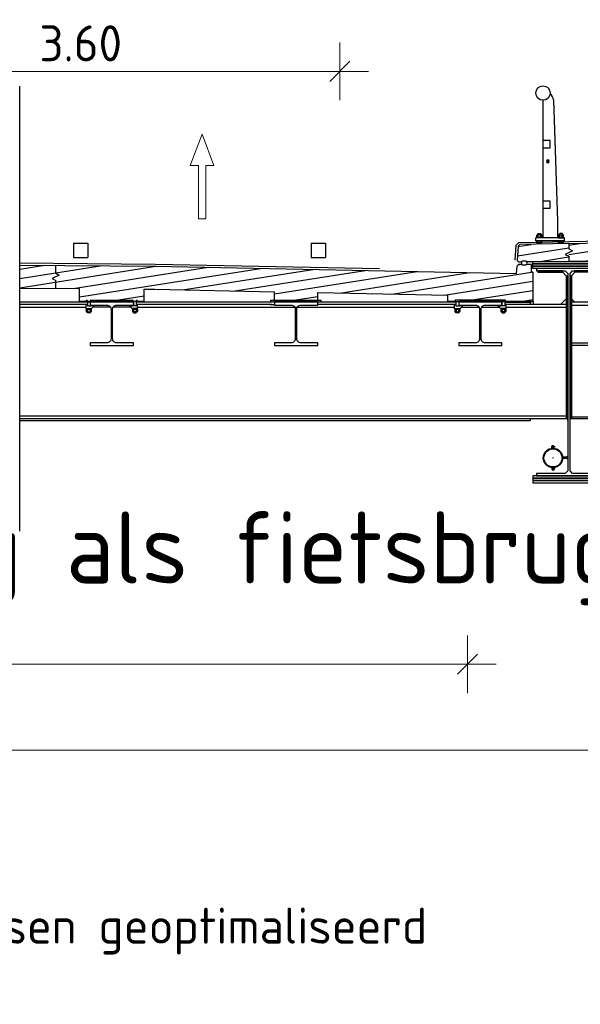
# Model space of a CAD drawing. Header units: metres. Extents: x -54 to 109, y -117 to 84.
# Tile 651 of 656: x 93.27 to 97.17, y 50.48 to 57.32. Entities that reach past the tile are written whole.
import ezdxf

# ---------------------------------------------------------------- set-up
doc = ezdxf.new("R2010")
doc.units = ezdxf.units.M
for name, pattern in [('AM-AS', [16, 10, -2, 2, -2]), ('CENTER', [2, 1.25, -0.25, 0.25, -0.25]), ('HIDDEN', [3.75, 2.5, -1.25])]:
    doc.linetypes.add(name, pattern=pattern)
doc.layers.get('Defpoints').update_dxf_attribs({"color": 151})
for name, color, linetype in [('015_DDRS_Brug', 1, 'Continuous'), ('L238', 2, 'Continuous'), ('L31', 1, 'Continuous'), ('L35', 2, 'Continuous'), ('L36', 2, 'Continuous'), ('L37', 2, 'HIDDEN'), ('L39', 3, 'Continuous'), ('L47', 4, 'Continuous'), ('L49', 4, 'Continuous'), ('L51', 252, 'Continuous')]:
    doc.layers.add(name, color=color, linetype=linetype)
for name, color, linetype, lineweight in [('B-WE-KW-KUNSTWERK-GD', 252, 'Continuous', 25), ('N-WE-AM-AS-GD', 10, 'AM-AS', 25), ('N-WE-VW-MARKERING-GD', 7, 'Continuous', 35), ('N-WE-VW-MARKERING-S', 7, 'Continuous', 25), ('N-WE-VW-MARKERING_PICTOGRAM-S', 7, 'Continuous', 25), ('X-XX-AL-DETAIL1-M', 7, 'Continuous', 18), ('X-XX-AL-T25', 7, 'Continuous', 25)]:
    doc.layers.add(name, color=color, linetype=linetype, lineweight=lineweight)
doc.styles.add('NLCS-ISO-M100-T25', font='NLCS-ISO.ttf', dxfattribs={"height": 0.25})
doc.styles.add('NLCS-ISO-M200-T25', font='NLCS-ISO.ttf', dxfattribs={"height": 0.5})
doc.dimstyles.new('NLCS-M100-T25-SCHRAP_L2_H2', dxfattribs={"dimscale": 0.1, "dimtxt": 2.5, "dimasz": 1.4, "dimexe": 2, "dimexo": 2, "dimgap": 0.7, "dimtad": 1, "dimzin": 0, "dimdsep": 46, "dimtxsty": 'NLCS-ISO-M100-T25', "dimblk": 'OBLIQUE', "dimcen": 0, "dimdle": 2, "dimclrd": 256, "dimclre": 256, "dimclrt": 256, "dimazin": 0, "dimtfac": 1, "dimtdec": 3, "dimtofl": 0, "dimtmove": 0, "dimatfit": 3, "dimldrblk": 'OBLIQUE', "dimfxl": 2, "dimfxlon": 1, "dimtfillclr": 256, "dimtolj": 1, "dimtzin": 0, "dimlwd": -1, "dimlwe": -1, "dimarcsym": 0})

# ---------------------------------------------------------------- blocks, each defined once
blk = doc.blocks.new('VW-MARKERING_010')
at = {"layer": 'N-WE-VW-MARKERING-S'}
for p, q in [((-0.05, 0.1), (0.05, 0.1)), ((-0.05, 0.1), (-0.05, 0)), ((0.05, 0.1), (0.05, 0)), ((-0.05, 0), (0.05, 0))]:
    blk.add_line(p, q, dxfattribs=at)
blk = doc.blocks.new('_Oblique')
at = {"color": 0, "linetype": 'ByBlock', "lineweight": -2}
blk.add_line((-0.5, -0.5), (0.5, 0.5), dxfattribs=at)
blk = doc.blocks.new('*D245')
at = {"layer": 'Defpoints', "color": 0, "transparency": 16777216}
for p in [(91.895, 56.9604), (91.895, 55.768), (95.495, 55.768)]:
    blk.add_point(p, dxfattribs=at)
at = {"layer": 'X-XX-AL-DETAIL1-M', "transparency": 16777216}
for p, q in [((91.895, 56.7604), (91.895, 57.1604)), ((95.495, 56.7604), (95.495, 57.1604)), ((95.695, 56.9604), (91.695, 56.9604))]:
    blk.add_line(p, q, dxfattribs=at)
at = {"layer": 'X-XX-AL-DETAIL1-M', "transparency": 16777216, "xscale": 0.14, "yscale": 0.14, "zscale": 0.14, "rotation": 180}
blk.add_blockref('_Oblique', (91.895, 56.9604), dxfattribs=at)
at = {"layer": 'X-XX-AL-DETAIL1-M', "transparency": 16777216, "xscale": 0.14, "yscale": 0.14, "zscale": 0.14}
blk.add_blockref('_Oblique', (95.495, 56.9604), dxfattribs=at)
at = {"layer": 'X-XX-AL-DETAIL1-M', "transparency": 16777216, "insert": (93.695, 57.1554), "char_height": 0.25, "attachment_point": 5, "style": 'NLCS-ISO-M100-T25'}
blk.add_mtext('\\A1;3.60', dxfattribs=at)
blk = doc.blocks.new('*D246')
at = {"layer": 'Defpoints', "color": 0, "transparency": 16777216}
for p in [(87.7368, 54.1893), (96.3812, 54.1893), (96.3812, 52.8448)]:
    blk.add_point(p, dxfattribs=at)
at = {"layer": 'X-XX-AL-DETAIL1-M', "transparency": 16777216}
for p, q in [((87.7368, 53.0448), (87.7368, 52.6448)), ((96.3812, 53.0448), (96.3812, 52.6448)), ((87.5368, 52.8448), (96.5812, 52.8448))]:
    blk.add_line(p, q, dxfattribs=at)
at = {"layer": 'X-XX-AL-DETAIL1-M', "transparency": 16777216, "xscale": 0.14, "yscale": 0.14, "zscale": 0.14, "rotation": 180}
blk.add_blockref('_Oblique', (87.7368, 52.8448), dxfattribs=at)
at = {"layer": 'X-XX-AL-DETAIL1-M', "transparency": 16777216, "xscale": 0.14, "yscale": 0.14, "zscale": 0.14}
blk.add_blockref('_Oblique', (96.3812, 52.8448), dxfattribs=at)
at = {"layer": 'X-XX-AL-DETAIL1-M', "transparency": 16777216, "insert": (92.059, 53.0398), "char_height": 0.25, "attachment_point": 5, "style": 'NLCS-ISO-M100-T25'}
blk.add_mtext('\\A1;8.64', dxfattribs=at)
blk = doc.blocks.new('*D248')
at = {"layer": 'Defpoints', "color": 0, "transparency": 16777216}
for p in [(86.159, 55.6564), (97.959, 55.6564), (97.959, 52.2485)]:
    blk.add_point(p, dxfattribs=at)
at = {"layer": 'X-XX-AL-DETAIL1-M', "transparency": 16777216}
for p, q in [((86.159, 52.4485), (86.159, 52.0485)), ((97.959, 52.4485), (97.959, 52.0485)), ((85.959, 52.2485), (98.159, 52.2485))]:
    blk.add_line(p, q, dxfattribs=at)
at = {"layer": 'X-XX-AL-DETAIL1-M', "transparency": 16777216, "xscale": 0.14, "yscale": 0.14, "zscale": 0.14, "rotation": 180}
blk.add_blockref('_Oblique', (86.159, 52.2485), dxfattribs=at)
at = {"layer": 'X-XX-AL-DETAIL1-M', "transparency": 16777216, "xscale": 0.14, "yscale": 0.14, "zscale": 0.14}
blk.add_blockref('_Oblique', (97.959, 52.2485), dxfattribs=at)
at = {"layer": 'X-XX-AL-DETAIL1-M', "transparency": 16777216, "insert": (92.059, 52.4435), "char_height": 0.25, "attachment_point": 5, "style": 'NLCS-ISO-M100-T25'}
blk.add_mtext('\\A1;11.80', dxfattribs=at)
blk = doc.blocks.new('SVW-MARKERING_PICTOGRAM_PIJL_RECHTDOOR-SO')
at = {"color": 0, "linetype": 'ByBlock', "lineweight": 18}
blk.add_lwpolyline([(-0.412, 0.485), (0, 1.571), (0.412, 0.485), (0.125, 0.485), (0.125, -1.371), (-0.125, -1.371), (-0.125, 0.485)], close=True, dxfattribs=at)
blk = doc.blocks.new('BMTB1562')
at = {"layer": 'L36'}
for radius in [0.5, 0.3, 0.1]:
    blk.add_circle((0, 0), radius, dxfattribs=at)
blk = doc.blocks.new('RTW-BMT-WAP12')
blk.add_hatch(color=256).paths.add_polyline_path([(-6, 0, 1), (6, 0, 1)])
blk = doc.blocks.new('brug')
at = {"layer": 'L51'}
h = blk.add_hatch(dxfattribs=at)
h.set_pattern_fill('LINE', color=0, scale=0.02, angle=242.84421, style=0)
h.set_pattern_definition([(188.922105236, (266284.92792, -321187.261703), (0.009848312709, -0.062731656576), [])])
h.paths.add_polyline_path([(5.8999, 0.225), (5.6999, 0.221), (5.6488, 0.17), (3.8149, 0.1333), (3.8149, 0.0093), (4.0649, 0.0093), (4.074, 0.0185), (5.3449, 0.0439), (5.4149, 0.043), (5.4149, 0.025), (5.8999, 0.025)])
h = blk.add_hatch(dxfattribs=at)
h.set_pattern_fill('LINE', color=0, scale=0.02, angle=188.922, style=0)
h.paths.add_polyline_path([(3.8149, 0.1333), (3.4743, 0.1265), (3.4636, 0.1163), (3.4564, 0.0173), (3.4657, 0.0075), (3.4867, 0.0079), (3.4918, 0.013), (3.5168, 0.0135), (3.5217, 0.0086), (3.5649, 0.0093), (3.8149, 0.0093)])
h = blk.add_hatch(dxfattribs=at)
h.set_pattern_fill('LINE', color=0, scale=0.02, angle=188.922, style=0)
h.paths.add_polyline_path([(-0.0001, -0.175), (-0.0001, -0.015), (0.941, -0.0238), (3.4498, -0.074), (3.4535, -0.0227), (3.4643, -0.0125), (3.4874, -0.0121), (3.4918, -0.0165), (3.5168, -0.017), (3.5224, -0.0114), (3.5549, -0.0107), (3.5549, -0.0657), (3.5649, -0.0657), (3.5649, -0.269), (3.3749, -0.269), (3.3749, -0.26), (3.0249, -0.26), (3.0249, -0.269), (2.9749, -0.269), (2.9749, -0.2245), (2.0699, -0.2064), (2.0699, -0.269), (1.7699, -0.269), (1.7699, -0.2004), (0.9387, -0.1838), (0.8649, -0.1831), (0.8649, -0.269), (0.4149, -0.269), (0.4149, -0.1789)])
at = {"layer": '015_DDRS_Brug', "color": 0}
for p, q in [((3.6349, 1.1287, 0), (3.6349, 0.8487, 0)), ((3.7069, 1.1309, 0), (3.7349, 0.2898, 0)), ((3.6349, 0.7987, 0), (3.6349, 0.4287, 0)), ((3.6349, 0.3787, 0), (3.6349, 0.1727, 0)), ((3.7349, 0.2898, 0), (3.7349, 0.1727, 0)), ((3.7849, 0.1727, 0), (3.5849, 0.1727, 0)), ((3.5849, 0.1527, 0), (3.5849, 0.1727, 0)), ((3.7849, 0.1527, 0), (3.5849, 0.1527, 0)), ((3.5924, 0.14, 0), (3.5924, 0.1519, 0)), ((3.5925, 0.1769, 0), (3.5925, 0.1931, 0)), ((3.6247, 0.1527, 0), (3.5957, 0.1527, 0)), ((3.6247, 0.1392, 0), (3.5957, 0.1392, 0)), ((3.6249, 0.194, 0), (3.5958, 0.194, 0)), ((3.6249, 0.176, 0), (3.5958, 0.176, 0)), ((3.6015, 0.2033, 0), (3.5999, 0.2016, 0)), ((3.5999, 0.194, 0), (3.5999, 0.2016, 0)), ((3.601, 0.1402, 0), (3.601, 0.1517, 0)), ((3.6011, 0.1771, 0), (3.6011, 0.1929, 0)), ((3.6015, 0.2033, 0), (3.6182, 0.2033, 0)), ((3.6182, 0.2033, 0), (3.6199, 0.2016, 0)), ((3.6185, 0.1402, 0), (3.6185, 0.1517, 0)), ((3.6186, 0.1771, 0), (3.6186, 0.1929, 0)), ((3.6199, 0.2016, 0), (3.6199, 0.194, 0)), ((3.6271, 0.14, 0), (3.6271, 0.1519, 0)), ((3.6272, 0.1769, 0), (3.6272, 0.1931, 0)), ((3.7425, 0.1769, 0), (3.7425, 0.1931, 0)), ((3.7427, 0.14, 0), (3.7427, 0.1519, 0)), ((3.7449, 0.194, 0), (3.7739, 0.194, 0)), ((3.7449, 0.176, 0), (3.7739, 0.176, 0)), ((3.745, 0.1527, 0), (3.774, 0.1527, 0)), ((3.745, 0.1392, 0), (3.774, 0.1392, 0)), ((3.7515, 0.2033, 0), (3.7499, 0.2016, 0)), ((3.7499, 0.2016, 0), (3.7499, 0.194, 0)), ((3.7511, 0.1771, 0), (3.7511, 0.1929, 0)), ((3.7512, 0.1402, 0), (3.7512, 0.1517, 0)), ((3.7682, 0.2033, 0), (3.7515, 0.2033, 0)), ((3.7682, 0.2033, 0), (3.7699, 0.2016, 0)), ((3.7686, 0.1771, 0), (3.7686, 0.1929, 0)), ((3.7687, 0.1402, 0), (3.7687, 0.1517, 0)), ((3.7699, 0.194, 0), (3.7699, 0.2016, 0)), ((3.7772, 0.1769, 0), (3.7772, 0.1931, 0)), ((3.7773, 0.14, 0), (3.7773, 0.1519, 0)), ((3.7849, 0.1527, 0), (3.7849, 0.1727, 0)), ((3.7733, -0.0557), (3.5999, -0.0557)), ((3.7733, -0.0657), (3.7733, -0.0557)), ((3.8564, -0.0657), (3.8329, -0.0892)), ((3.8564, -0.0657), (3.8564, -0.0557)), ((4.0299, -0.0557), (3.8564, -0.0557)), ((4.0299, -0.0657), (3.8564, -0.0657)), ((3.7969, -0.0892), (3.8069, -0.0892)), ((3.8069, -1.094, 0), (3.8069, -0.0892)), ((3.8329, -0.0892), (3.8229, -0.0892)), ((3.8229, -0.0892), (3.8229, -1.08, 0)), ((3.8329, -0.0892), (3.8329, -1.08)), ((0.4649, -0.274), (0.4649, -0.26)), ((0.4649, -0.274), (0.4649, -0.26)), ((0.4699, -0.269), (0.4699, -0.2981)), ((0.4899, -0.269), (0.4899, -0.2981)), ((0.7899, -0.269), (0.7899, -0.2981)), ((0.8099, -0.269), (0.8099, -0.2981)), ((0.8149, -0.274), (0.8149, -0.26)), ((0.8149, -0.274), (0.8149, -0.26)), ((1.7449, -0.274), (1.7449, -0.26)), ((2.0949, -0.274), (2.0949, -0.26)), ((2.9749, -0.269, 0), (3.5658, -0.269)), ((3.0249, -0.274), (3.0249, -0.26)), ((3.0249, -0.274), (3.0249, -0.26)), ((3.0299, -0.269), (3.0299, -0.2981)), ((3.0499, -0.269), (3.0499, -0.2981)), ((3.3499, -0.269), (3.3499, -0.2981)), ((3.3699, -0.269), (3.3699, -0.2981)), ((3.3749, -0.274), (3.3749, -0.26)), ((3.3749, -0.274), (3.3749, -0.26)), ((3.3749, -0.274), (3.3749, -0.26)), ((3.5458, -0.269), (3.5458, -0.288)), ((3.5658, -0.269), (3.5658, -0.288, 0)), ((3.8564, -0.274), (3.8329, -0.2505)), ((0.4899, -0.274), (-0.0001, -0.274)), ((-0.0001, -0.288), (0.4699, -0.288)), ((-0.0001, -0.307), (0.4609, -0.307)), ((0.4609, -0.2881), (0.4699, -0.2881)), ((0.4609, -0.3181), (0.4609, -0.2881)), ((0.4609, -0.3181), (0.4989, -0.3181)), ((0.4625, -0.3223), (0.4625, -0.3385)), ((0.4649, -0.3214), (0.4939, -0.3214)), ((0.4649, -0.3394), (0.4939, -0.3394)), ((0.4699, -0.2981), (0.496, -0.2981)), ((0.4699, -0.3463), (0.4699, -0.3394)), ((0.4711, -0.3225), (0.4711, -0.3383)), ((0.4886, -0.3225), (0.4886, -0.3383)), ((0.4899, -0.3394), (0.4899, -0.3463)), ((0.5009, -0.2994), (0.496, -0.2981)), ((0.4972, -0.3223), (0.4972, -0.3385)), ((0.4989, -0.3181), (0.5159, -0.3011)), ((0.5012, -0.2981), (0.5009, -0.2994)), ((0.5061, -0.2994), (0.5012, -0.2981)), ((0.5065, -0.2981), (0.5061, -0.2994)), ((0.5114, -0.2994), (0.5065, -0.2981)), ((0.631, -0.307), (0.51, -0.307)), ((0.5117, -0.2981), (0.5114, -0.2994)), ((0.5117, -0.2981), (0.5159, -0.2981)), ((0.5159, -0.2981), (0.5159, -0.293)), ((0.5159, -0.3011), (0.5159, -0.2981)), ((0.7698, -0.307), (0.6487, -0.307)), ((0.7639, -0.2981), (0.7639, -0.293)), ((0.7639, -0.3011), (0.7639, -0.2981)), ((0.768, -0.2981), (0.7639, -0.2981)), ((0.7809, -0.3181), (0.7639, -0.3011)), ((0.768, -0.2981), (0.7683, -0.2994)), ((0.7683, -0.2994), (0.7732, -0.2981)), ((0.7732, -0.2981), (0.7736, -0.2994)), ((0.7736, -0.2994), (0.7785, -0.2981)), ((0.7785, -0.2981), (0.7788, -0.2994)), ((0.7788, -0.2994), (0.7837, -0.2981)), ((0.8189, -0.3181), (0.7809, -0.3181)), ((0.7825, -0.3223), (0.7825, -0.3385)), ((0.8099, -0.2981), (0.7837, -0.2981)), ((0.8149, -0.3214), (0.7858, -0.3214)), ((0.8149, -0.3394), (0.7858, -0.3394)), ((0.7899, -0.3394), (0.7899, -0.3463)), ((0.7911, -0.3225), (0.7911, -0.3383)), ((0.8086, -0.3225), (0.8086, -0.3383)), ((1.7699, -0.274), (0.8099, -0.274)), ((0.8099, -0.288), (1.7499, -0.288)), ((0.8189, -0.2881), (0.8099, -0.2881)), ((0.8099, -0.3463), (0.8099, -0.3394)), ((0.8172, -0.3223), (0.8172, -0.3385)), ((0.8189, -0.3181), (0.8189, -0.2881)), ((0.8189, -0.307), (1.9287, -0.307)), ((1.7409, -0.2881), (1.7699, -0.2881)), ((1.9287, -0.307), (3.0209, -0.307)), ((3.0299, -0.274), (2.0699, -0.274)), ((2.0989, -0.2881), (2.0699, -0.2881)), ((2.0899, -0.288), (3.0299, -0.288)), ((3.0209, -0.2881), (3.0299, -0.2881)), ((3.0209, -0.3181), (3.0209, -0.2881)), ((3.0209, -0.3181), (3.0589, -0.3181)), ((3.0225, -0.3223), (3.0225, -0.3385)), ((3.0299, -0.274), (3.0249, -0.274)), ((3.0249, -0.3214), (3.0539, -0.3214)), ((3.0249, -0.3394), (3.0539, -0.3394)), ((3.0299, -0.2981), (3.056, -0.2981)), ((3.0299, -0.3463), (3.0299, -0.3394)), ((3.0311, -0.3225), (3.0311, -0.3383)), ((3.0486, -0.3225), (3.0486, -0.3383)), ((3.0499, -0.3394), (3.0499, -0.3463)), ((3.0609, -0.2994), (3.056, -0.2981)), ((3.0572, -0.3223), (3.0572, -0.3385)), ((3.0589, -0.3181), (3.0759, -0.3011)), ((3.0612, -0.2981), (3.0609, -0.2994)), ((3.0661, -0.2994), (3.0612, -0.2981)), ((3.0665, -0.2981), (3.0661, -0.2994)), ((3.0714, -0.2994), (3.0665, -0.2981)), ((3.07, -0.307), (3.191, -0.307)), ((3.0717, -0.2981), (3.0714, -0.2994)), ((3.0717, -0.2981), (3.0759, -0.2981)), ((3.0759, -0.2981), (3.0759, -0.293)), ((3.0759, -0.3011), (3.0759, -0.2981)), ((3.2087, -0.307), (3.3298, -0.307)), ((3.3239, -0.2981), (3.3239, -0.293)), ((3.3239, -0.3011), (3.3239, -0.2981)), ((3.328, -0.2981), (3.3239, -0.2981)), ((3.3409, -0.3181), (3.3239, -0.3011)), ((3.328, -0.2981), (3.3283, -0.2994)), ((3.3283, -0.2994), (3.3332, -0.2981)), ((3.3332, -0.2981), (3.3336, -0.2994)), ((3.3336, -0.2994), (3.3385, -0.2981)), ((3.3385, -0.2981), (3.3388, -0.2994)), ((3.3388, -0.2994), (3.3437, -0.2981)), ((3.3789, -0.3181), (3.3409, -0.3181)), ((3.3425, -0.3223), (3.3425, -0.3385)), ((3.3699, -0.2981), (3.3437, -0.2981)), ((3.3749, -0.3214), (3.3458, -0.3214)), ((3.3749, -0.3394), (3.3458, -0.3394)), ((3.3499, -0.3394), (3.3499, -0.3463)), ((3.3511, -0.3225), (3.3511, -0.3383)), ((3.3686, -0.3225), (3.3686, -0.3383)), ((3.3699, -0.274), (3.5458, -0.274)), ((3.3699, -0.274), (3.3749, -0.274)), ((3.3699, -0.288), (3.7969, -0.288, 0)), ((3.3789, -0.2881), (3.3699, -0.2881)), ((3.3699, -0.3463), (3.3699, -0.3394)), ((3.3772, -0.3223), (3.3772, -0.3385)), ((3.3789, -0.3181), (3.3789, -0.2881)), ((3.3789, -0.307), (3.7969, -0.307, 0)), ((3.7969, -0.288, 0), (3.7969, -1.08, 0)), ((5.4149, -0.274, 0), (3.8329, -0.274, 0)), ((3.8329, -0.293), (5.4029, -0.293)), ((0.4715, -0.3479), (0.4699, -0.3463)), ((0.4882, -0.3479), (0.4715, -0.3479)), ((0.4882, -0.3479), (0.4899, -0.3463)), ((0.7915, -0.3479), (0.7899, -0.3463)), ((0.7915, -0.3479), (0.8082, -0.3479)), ((0.8082, -0.3479), (0.8099, -0.3463)), ((3.0315, -0.3479), (3.0299, -0.3463)), ((3.0482, -0.3479), (3.0315, -0.3479)), ((3.0482, -0.3479), (3.0499, -0.3463)), ((3.3515, -0.3479), (3.3499, -0.3463)), ((3.3515, -0.3479), (3.3682, -0.3479)), ((3.3682, -0.3479), (3.3699, -0.3463)), ((3.8329, -0.555), (5.4029, -0.555)), ((5.4149, -0.574, 0), (3.8329, -0.574, 0)), ((-0.0001, -1.061), (3.7969, -1.061, 0)), ((-0.0001, -1.08), (3.8069, -1.08, 0)), ((3.5458, -1.08), (3.5458, -1.094)), ((3.8229, -1.08, 0), (4.0194, -1.08, 0)), ((3.8329, -1.07, 0), (4.0136, -1.07, 0)), ((-0.0001, -1.094), (3.5458, -1.094, 0))]:
    blk.add_line(p, q, dxfattribs=at)
at = {"layer": '015_DDRS_Brug', "color": 0, "linetype": 'HIDDEN'}
for p, q in [((3.5999, -0.0557), (3.5999, -0.0657)), ((3.5999, -0.0657), (3.7733, -0.0657)), ((3.7733, -0.0657), (3.7969, -0.0892)), ((3.7969, -0.0892), (3.7969, -0.288)), ((0.4649, -0.26), (0.4699, -0.26)), ((0.4649, -0.26), (0.4699, -0.26)), ((0.4899, -0.26), (0.7899, -0.26)), ((0.8099, -0.26), (0.8149, -0.26)), ((0.8099, -0.26), (0.8149, -0.26)), ((1.7449, -0.26), (2.0949, -0.26, 0)), ((3.0249, -0.26), (3.0299, -0.26)), ((3.0299, -0.26, 0), (3.0249, -0.26, 0)), ((3.0499, -0.26), (3.3749, -0.26)), ((3.3749, -0.26), (3.3699, -0.26)), ((3.3699, -0.26, 0), (3.3749, -0.26, 0)), ((3.7593, -0.288), (3.7969, -0.2505))]:
    blk.add_line(p, q, dxfattribs=at)
at = {"layer": '015_DDRS_Brug', "color": 0, "elevation": 0}
for points in [[(3.6849, 0.8487), (3.6349, 0.8487), (3.6349, 0.7987), (3.6849, 0.7987)], [(3.6849, 0.4287), (3.6349, 0.4287), (3.6349, 0.3787), (3.6849, 0.3787)], [(3.5939, 0.176), (3.6272, 0.176), (3.6289, 0.1744), (3.6289, 0.1727), (3.5922, 0.1727), (3.5922, 0.1744)], [(3.7759, 0.176), (3.7425, 0.176), (3.7409, 0.1744), (3.7409, 0.1727), (3.7775, 0.1727), (3.7775, 0.1744)], [(4.0649, -0.0067), (3.5649, -0.0067), (3.5649, 0.0093), (4.0649, 0.0093)], [(4.0649, -0.0227), (3.5649, -0.0227), (3.5649, -0.0067), (4.0649, -0.0067)], [(4.0649, -0.0387), (3.5649, -0.0387), (3.5649, -0.0227), (4.0649, -0.0227)], [(0.4959, -0.3214), (0.4625, -0.3214), (0.4609, -0.3198), (0.4609, -0.3181), (0.4975, -0.3181), (0.4975, -0.3198)], [(0.7839, -0.3214), (0.8172, -0.3214), (0.8189, -0.3198), (0.8189, -0.3181), (0.7822, -0.3181), (0.7822, -0.3198)], [(3.0559, -0.3214), (3.0225, -0.3214), (3.0209, -0.3198), (3.0209, -0.3181), (3.0575, -0.3181), (3.0575, -0.3198)], [(3.3439, -0.3214), (3.3772, -0.3214), (3.3789, -0.3198), (3.3789, -0.3181), (3.3422, -0.3181), (3.3422, -0.3198)], [(4.0649, -1.4787), (3.5649, -1.4787), (3.5649, -1.4947), (4.0649, -1.4947)], [(4.0649, -1.4947), (3.5649, -1.4947), (3.5649, -1.5107), (4.0649, -1.5107)], [(4.0649, -1.5107), (3.5649, -1.5107), (3.5649, -1.5267), (4.0649, -1.5267)]]:
    blk.add_lwpolyline(points, close=True, dxfattribs=at)
at = {"layer": '015_DDRS_Brug', "color": 0, "elevation": 0, "flags": 128}
blk.add_lwpolyline([(4.0399, -0.0557), (4.0399, -0.0387), (3.5899, -0.0387), (3.5899, -0.0557), (3.7897, -0.0557), (3.8069, -0.0729), (3.8069, -1.4445), (3.7897, -1.4617), (3.5899, -1.4617), (3.5899, -1.4787), (4.0399, -1.4787), (4.0399, -1.4617), (3.8401, -1.4617), (3.8229, -1.4445), (3.8229, -0.0729), (3.8401, -0.0557)], close=True, dxfattribs=at)
for points in [[(0.7899, -0.574), (0.7899, -0.555), (0.6724, -0.555, -0.414214), (0.6454, -0.528), (0.6454, -0.32, -0.414214), (0.6724, -0.293), (0.7899, -0.293), (0.7899, -0.274), (0.4899, -0.274), (0.4899, -0.293), (0.6074, -0.293, -0.414214), (0.6344, -0.32), (0.6344, -0.528, -0.414214), (0.6074, -0.555), (0.4899, -0.555), (0.4899, -0.574)], [(2.0699, -0.574), (2.0699, -0.555), (1.9524, -0.555, -0.414214), (1.9254, -0.528), (1.9254, -0.32, -0.414214), (1.9524, -0.293), (2.0699, -0.293), (2.0699, -0.274), (1.7699, -0.274), (1.7699, -0.293), (1.8874, -0.293, -0.414214), (1.9144, -0.32), (1.9144, -0.528, -0.414214), (1.8874, -0.555), (1.7699, -0.555), (1.7699, -0.574)], [(3.3499, -0.574), (3.3499, -0.555), (3.2324, -0.555, -0.414214), (3.2054, -0.528), (3.2054, -0.32, -0.414214), (3.2324, -0.293), (3.3499, -0.293), (3.3499, -0.274), (3.0499, -0.274), (3.0499, -0.293), (3.1674, -0.293, -0.414214), (3.1944, -0.32), (3.1944, -0.528, -0.414214), (3.1674, -0.555), (3.0499, -0.555), (3.0499, -0.574)]]:
    blk.add_lwpolyline(points, format="xyb", close=True, dxfattribs=at)
at = {"layer": '015_DDRS_Brug', "color": 0}
blk.add_circle((3.6349, 1.1787, 0), 0.05, dxfattribs=at)
for centre, radius, start, end in [((3.657, 1.1287, 0), 0.05, 2.46812, 56.99465), ((3.5947, 0.1491, 0), 0.00359, 89.97259, 130.2073), ((3.5947, 0.1428, 0), 0.00359, 229.7927, 270.02741), ((3.5949, 0.1904, 0), 0.00359, 89.97259, 130.2073), ((3.5949, 0.1796, 0), 0.00359, 229.7927, 270.02741), ((3.5952, 0.1363, 0), 0.0164, 69.45223, 91.68822), ((3.5952, 0.1556, 0), 0.0164, 268.31178, 290.54777), ((3.5953, 0.1776, 0), 0.0164, 69.45223, 91.68822), ((3.5953, 0.1924, 0), 0.0164, 268.31178, 290.54777), ((3.6097, 0.115, 0), 0.0377, 76.54629, 103.45371), ((3.6097, 0.1769, 0), 0.0377, 256.54629, 283.45371), ((3.6099, 0.1563, 0), 0.0377, 76.54629, 103.45371), ((3.6099, 0.2137, 0), 0.0377, 256.54629, 283.45371), ((3.6243, 0.1363, 0), 0.0164, 88.31178, 110.54777), ((3.6244, 0.1776, 0), 0.0164, 88.31178, 110.54777), ((3.6244, 0.1924, 0), 0.0164, 249.45223, 271.68822), ((3.6243, 0.1556, 0), 0.0164, 249.45223, 271.68822), ((3.6247, 0.1491, 0), 0.00359, 49.7927, 90.02741), ((3.6249, 0.1904, 0), 0.00359, 49.7927, 90.02741), ((3.6249, 0.1796, 0), 0.00359, 269.97259, 310.2073), ((3.6249, 0.1428, 0), 0.00359, 269.97259, 310.2073), ((3.7449, 0.1904, 0), 0.00359, 89.97259, 130.2073), ((3.7449, 0.1796, 0), 0.00359, 229.7927, 270.02741), ((3.7449, 0.1428, 0), 0.00359, 229.7927, 270.02741), ((3.745, 0.1491, 0), 0.00359, 89.97259, 130.2073), ((3.7453, 0.1776, 0), 0.0164, 69.45223, 91.68822), ((3.7453, 0.1924, 0), 0.0164, 268.31178, 290.54777), ((3.7454, 0.1556, 0), 0.0164, 268.31178, 290.54777), ((3.7455, 0.1363, 0), 0.0164, 69.45223, 91.68822), ((3.7599, 0.1563, 0), 0.0377, 76.54629, 103.45371), ((3.7599, 0.2137, 0), 0.0377, 256.54629, 283.45371), ((3.76, 0.115, 0), 0.0377, 76.54629, 103.45371), ((3.76, 0.1769, 0), 0.0377, 256.54629, 283.45371), ((3.7744, 0.1776, 0), 0.0164, 88.31178, 110.54777), ((3.7744, 0.1924, 0), 0.0164, 249.45223, 271.68822), ((3.7745, 0.1363, 0), 0.0164, 88.31178, 110.54777), ((3.7745, 0.1556, 0), 0.0164, 249.45223, 271.68822), ((3.7749, 0.1904, 0), 0.00359, 49.7927, 90.02741), ((3.7749, 0.1796, 0), 0.00359, 269.97259, 310.2073), ((3.775, 0.1491, 0), 0.00359, 49.7927, 90.02741), ((3.775, 0.1428, 0), 0.00359, 269.97259, 310.2073), ((0.4649, -0.325), 0.00359, 89.97259, 130.2073), ((0.4649, -0.3358), 0.00359, 229.7927, 270.02741), ((0.4653, -0.3378), 0.0164, 69.45223, 91.68822), ((0.4653, -0.323), 0.0164, 268.31178, 290.54777), ((0.4799, -0.3591), 0.0377, 76.54629, 103.45371), ((0.4799, -0.3017), 0.0377, 256.54629, 283.45371), ((0.4944, -0.3378), 0.0164, 88.31178, 110.54777), ((0.4944, -0.323), 0.0164, 249.45223, 271.68822), ((0.4949, -0.325), 0.00359, 49.7927, 90.02741), ((0.4949, -0.3358), 0.00359, 269.97259, 310.2073), ((0.7849, -0.325), 0.00359, 89.97259, 130.2073), ((0.7849, -0.3358), 0.00359, 229.7927, 270.02741), ((0.7853, -0.3378), 0.0164, 69.45223, 91.68822), ((0.7853, -0.323), 0.0164, 268.31178, 290.54777), ((0.7999, -0.3591), 0.0377, 76.54629, 103.45371), ((0.7999, -0.3017), 0.0377, 256.54629, 283.45371), ((0.8144, -0.3378), 0.0164, 88.31178, 110.54777), ((0.8144, -0.323), 0.0164, 249.45223, 271.68822), ((0.8149, -0.325), 0.00359, 49.7927, 90.02741), ((0.8149, -0.3358), 0.00359, 269.97259, 310.2073), ((3.0249, -0.325), 0.00359, 89.97259, 130.2073), ((3.0249, -0.3358), 0.00359, 229.7927, 270.02741), ((3.0253, -0.3378), 0.0164, 69.45223, 91.68822), ((3.0253, -0.323), 0.0164, 268.31178, 290.54777), ((3.0399, -0.3591), 0.0377, 76.54629, 103.45371), ((3.0399, -0.3017), 0.0377, 256.54629, 283.45371), ((3.0544, -0.3378), 0.0164, 88.31178, 110.54777), ((3.0544, -0.323), 0.0164, 249.45223, 271.68822), ((3.0549, -0.325), 0.00359, 49.7927, 90.02741), ((3.0549, -0.3358), 0.00359, 269.97259, 310.2073), ((3.3449, -0.325), 0.00359, 89.97259, 130.2073), ((3.3449, -0.3358), 0.00359, 229.7927, 270.02741), ((3.3453, -0.3378), 0.0164, 69.45223, 91.68822), ((3.3453, -0.323), 0.0164, 268.31178, 290.54777), ((3.3599, -0.3591), 0.0377, 76.54629, 103.45371), ((3.3599, -0.3017), 0.0377, 256.54629, 283.45371), ((3.3744, -0.3378), 0.0164, 88.31178, 110.54777), ((3.3744, -0.323), 0.0164, 249.45223, 271.68822), ((3.3749, -0.325), 0.00359, 49.7927, 90.02741), ((3.3749, -0.3358), 0.00359, 269.97259, 310.2073)]:
    blk.add_arc(centre, radius, start, end, dxfattribs=at)
at = {"layer": 'L238', "color": 0}
for p, q in [((0.8099, -0.2689), (0.8099, -0.269)), ((3.0299, -0.2689), (3.0299, -0.269))]:
    blk.add_line(p, q, dxfattribs=at)
at = {"layer": 'L31', "color": 0}
for p, q in [((3.8399, 0.0838), (3.7899, 0.0588)), ((3.8149, 0.1333), (3.8149, 0.0963)), ((3.8149, 0.0963), (3.8399, 0.0838)), ((3.7899, 0.0588), (3.8149, 0.0463)), ((3.8149, 0.0463), (3.8149, 0.0093)), ((0.2749, -0.0848), (0.2249, -0.1098)), ((0.2249, -0.1098), (0.2499, -0.1223)), ((0.2499, -0.0723), (0.2749, -0.0848)), ((3.7019, -1.2867), (3.7019, -1.2667)), ((3.7165, -1.2771), (3.7019, -1.2771)), ((3.7165, -1.2799), (3.7019, -1.2799)), ((3.7069, -1.2867), (3.7019, -1.2867)), ((3.7069, -1.2867), (3.7069, -1.2667)), ((3.7165, -1.2771), (3.7165, -1.2799)), ((3.8069, -1.3502), (3.7769, -1.3502)), ((3.7769, -1.3502), (3.7769, -1.3582)), ((3.8069, -1.3582), (3.7769, -1.3582)), ((3.8069, -1.3433), (3.8013, -1.3502)), ((3.8069, -1.365), (3.8013, -1.3582)), ((3.7019, -1.4217), (3.7019, -1.4417)), ((3.7069, -1.4217), (3.7019, -1.4217)), ((3.7165, -1.4285), (3.7019, -1.4285)), ((3.7165, -1.4313), (3.7019, -1.4313)), ((3.7069, -1.4217), (3.7069, -1.4417)), ((3.7165, -1.4313), (3.7165, -1.4285))]:
    blk.add_line(p, q, dxfattribs=at)
at = {"layer": 'L31', "color": 0, "linetype": 'CENTER'}
for p, q in [((0.2499, -0.0723), (0.2499, -0.0173)), ((0.2499, -0.1774), (0.2499, -0.1223))]:
    blk.add_line(p, q, dxfattribs=at)
at = {"layer": 'L31', "color": 0, "elevation": 0}
for points in [[(3.7019, -1.2844), (3.6962, -1.2844), (3.6962, -1.2725), (3.7019, -1.2725)], [(3.7769, -1.3592), (3.7719, -1.3592), (3.7719, -1.3492), (3.7769, -1.3492)], [(3.7019, -1.4239), (3.6962, -1.4239), (3.6962, -1.4358), (3.7019, -1.4358)]]:
    blk.add_lwpolyline(points, close=True, dxfattribs=at)
at = {"layer": 'L31', "color": 0}
blk.add_circle((3.7044, -1.3542), 0.0675, dxfattribs=at)
at = {"layer": 'L35', "color": 0}
blk.add_circle((3.7044, -1.3542), 0.0625, dxfattribs=at)
at = {"layer": 'L37', "color": 0, "elevation": 0, "flags": 128}
blk.add_lwpolyline([(3.4415, 0.0184), (3.4491, 0.1232), (3.4682, 0.1414), (5.6485, 0.185)], dxfattribs=at)
at = {"layer": 'L37', "color": 0, "flags": 128}
blk.add_lwpolyline([(0, 0), (0.9413, -0.0088), (3.4359, -0.0587), (3.4386, -0.0216)], dxfattribs=at)
at = {"layer": 'L39', "color": 0, "linetype": 'Continuous'}
for p, q in [((3.8149, 0.1333), (5.6488, 0.17)), ((3.4636, 0.1163), (3.4564, 0.0173)), ((3.4743, 0.1265), (3.4636, 0.1163)), ((3.8149, 0.1333), (3.4743, 0.1265)), ((3.4564, 0.0173), (3.4657, 0.0075)), ((3.4657, 0.0075), (3.4867, 0.0079)), ((3.4867, 0.0079), (3.4918, 0.013)), ((3.4918, 0.013), (3.5168, 0.0135)), ((3.5168, 0.0135), (3.5217, 0.0086)), ((3.5217, 0.0086), (3.5649, 0.0093)), ((3.5649, 0.0093), (3.8149, 0.0093)), ((4.0649, 0.0093), (3.8149, 0.0093)), ((-0.0001, -0.015), (0.941, -0.0238)), ((0.941, -0.0238), (3.4498, -0.074)), ((3.4535, -0.0227), (3.4498, -0.074)), ((3.4643, -0.0125), (3.4535, -0.0227)), ((3.4874, -0.0121), (3.4643, -0.0125)), ((3.4918, -0.0165), (3.4874, -0.0121)), ((3.5168, -0.017), (3.4918, -0.0165)), ((3.5224, -0.0114), (3.5168, -0.017)), ((3.5549, -0.0107), (3.5224, -0.0114)), ((3.5549, -0.0657), (3.5549, -0.0107)), ((3.5649, -0.0657), (3.5549, -0.0657)), ((3.5649, -0.0657), (3.5649, -0.269)), ((-0.0001, -0.175), (0.4149, -0.1789)), ((0.4149, -0.269), (0.4149, -0.1789, 0)), ((0.8649, -0.1831), (0.9387, -0.1838)), ((0.8649, -0.269), (0.8649, -0.1831)), ((0.9387, -0.1838), (1.7699, -0.2004)), ((1.7699, -0.269), (1.7699, -0.2004, 0)), ((0.8649, -0.269), (0.4149, -0.269)), ((2.0699, -0.269), (1.7699, -0.269)), ((2.0699, -0.2064), (2.9749, -0.2245)), ((2.0699, -0.269), (2.0699, -0.2064)), ((2.9749, -0.269, 0), (2.9749, -0.2245, 0))]:
    blk.add_line(p, q, dxfattribs=at)
at = {"layer": 'L39', "color": 0}
for p, q in [((3.0249, -0.269), (2.9749, -0.269, 0)), ((3.3749, -0.26), (3.0249, -0.26)), ((3.0249, -0.26), (3.0249, -0.269)), ((3.3749, -0.269), (3.3749, -0.26)), ((3.5649, -0.269), (3.3749, -0.269))]:
    blk.add_line(p, q, dxfattribs=at)
at = {"layer": 'L47', "color": 0, "linetype": 'Continuous'}
for start, end in [(148.85423, 211.14577), (328.85424, 31.14577)]:
    blk.add_arc((3.5046, -0.0017), 0.02, start, end, dxfattribs=at)
at = {"layer": 'N-WE-AM-AS-GD', "color": 0}
blk.add_line((-0.0001, -1.8625), (-0.0001, 1.2277), dxfattribs=at)
at = {"color": 0, "xscale": -0.02, "yscale": 0.02, "zscale": 0.02}
blk.add_blockref('BMTB1562', (3.6684, 0.7043), dxfattribs=at)
at = {"layer": 'L49', "color": 0, "xscale": -0.0008, "yscale": 0.0008, "zscale": 0.0008}
blk.add_blockref('RTW-BMT-WAP12', (3.7044, -1.3542), dxfattribs=at)

msp = doc.modelspace()

# ---------------------------------------------------------------- block references
at = {"layer": 'B-WE-KW-KUNSTWERK-GD'}
msp.add_blockref('brug', (93.2711, 55.6314), dxfattribs=at)
at = {"layer": 'N-WE-VW-MARKERING-GD', "color": 7, "linetype": 'Continuous', "lineweight": 35}
for p in [(93.695, 55.668), (95.345, 55.668)]:
    msp.add_blockref('VW-MARKERING_010', p, dxfattribs=at)
at = {"layer": 'N-WE-VW-MARKERING_PICTOGRAM-S', "xscale": 0.2, "yscale": 0.2, "zscale": 0.2}
msp.add_blockref('SVW-MARKERING_PICTOGRAM_PIJL_RECHTDOOR-SO', (94.5381, 56.2111), dxfattribs=at)

# ---------------------------------------------------------------- texts
at = {"layer": 'X-XX-AL-T25', "insert": (88.6177, 53.9051), "char_height": 0.5, "attachment_point": 1, "style": 'NLCS-ISO-M200-T25'}
msp.add_mtext('Bestaande brug als fietsbrug', dxfattribs=at)
at = {"layer": 'X-XX-AL-T25', "insert": (86.2747, 51.5715), "char_height": 0.25, "width": 26.16034, "attachment_point": 1, "style": 'NLCS-ISO-M200-T25'}
msp.add_mtext('Principedwarsprofiel brug over de Mark\\PBestaande dek hergebruiken door te verplaatsen geoptimaliseerd\\PSchaal: 1:100', dxfattribs=at)

# ---------------------------------------------------------------- dimensions: what is measured, and where the dimension line sits
at = {"layer": 'X-XX-AL-DETAIL1-M'}
dim = msp.add_linear_dim(base=(91.895, 56.9604), p1=(95.495, 55.768), p2=(91.895, 55.768), dimstyle='NLCS-M100-T25-SCHRAP_L2_H2', override={"dimtmove": 1}, dxfattribs=at)
dim.commit()
dim.dimension.update_dxf_attribs({"geometry": '*D245', "text_midpoint": (93.695, 57.1554)})
dim = msp.add_linear_dim(base=(97.959, 52.2485), p1=(86.159, 55.6564), p2=(97.959, 55.6564), dimstyle='NLCS-M100-T25-SCHRAP_L2_H2', dxfattribs=at)
dim.commit()
dim.dimension.update_dxf_attribs({"geometry": '*D248', "text_midpoint": (92.059, 52.4435)})
dim = msp.add_linear_dim(base=(96.3812, 52.8448), p1=(87.7368, 54.1893), p2=(96.3812, 54.1893), dimstyle='NLCS-M100-T25-SCHRAP_L2_H2', dxfattribs=at)
dim.commit()
dim.dimension.update_dxf_attribs({"geometry": '*D246', "text_midpoint": (92.059, 52.8448), "dimtype": 160})

doc.saveas('drawing.dxf')
